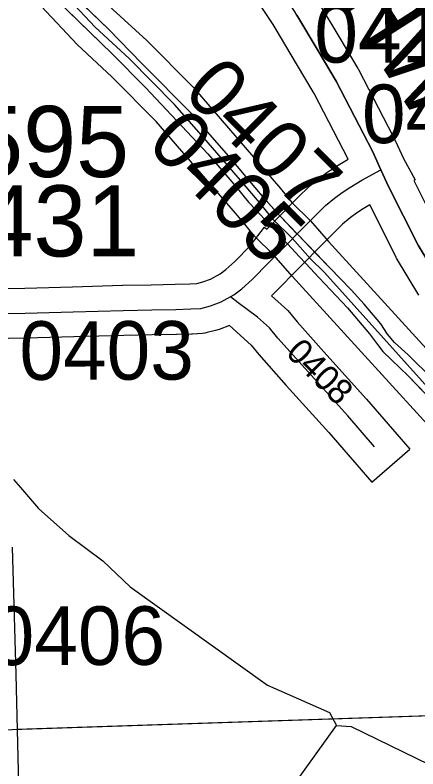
# Model space of a CAD drawing. Extents: x 128.7 to 185.5, y -21.4 to 12.6.
# Drawn here: x 148.055 to 148.536, y -2.33 to -1.429 of the extents above; entities that cross this region are included whole.
import ezdxf

# ---------------------------------------------------------------- set-up
doc = ezdxf.new("R2010")
doc.units = 0
for name, color, linetype in [('tdCoDivCarto', 7, 'Continuous'), ('tdCoHydroRiver', 7, 'Continuous'), ('tdCoPriCL', 7, 'Continuous'), ('tdCoPriDiv', 7, 'Continuous'), ('tdCoPrimary', 7, 'Continuous'), ('tdCoSecRdNmbr', 7, 'Continuous'), ('tdCoSecRdTxt', 7, 'Continuous'), ('tdCoSecRteBand', 7, 'Continuous'), ('tdCoSecRteCL', 7, 'Continuous'), ('tdCoSectLine', 7, 'Continuous'), ('tdCoSectLinePart', 7, 'Continuous'), ('tdCoStrucSecCoName', 7, 'Continuous'), ('tdCoStrucSecFHWANum', 7, 'Continuous'), ('tdCoSurfAsphalt', 7, 'Continuous'), ('tdCoSurfGravel', 7, 'Continuous')]:
    doc.layers.add(name, color=color, linetype=linetype)

msp = doc.modelspace()

# ---------------------------------------------------------------- linework, layer by layer
at = {"layer": 'tdCoDivCarto'}
for p, q in [((148.16611, -1.4459), (148.11087, -1.39214)), ((148.09189, -1.39847), (148.17055, -1.47541)), ((148.20606, -1.48683), (148.16611, -1.4459)), ((148.17055, -1.47541), (148.21026, -1.51561)), ((148.26648, -1.54799), (148.20606, -1.48683)), ((148.21026, -1.51561), (148.28473, -1.59501)), ((148.2872, -1.57167), (148.26648, -1.54799)), ((148.30989, -1.59781), (148.2872, -1.57167)), ((148.28473, -1.59501), (148.31827, -1.63373)), ((148.3306, -1.62247), (148.30989, -1.59781)), ((148.35206, -1.64787), (148.3306, -1.62247)), ((148.31827, -1.63373), (148.33356, -1.65247)), ((148.35491, -1.65107), (148.35206, -1.64787)), ((148.33356, -1.65247), (148.34224, -1.66179)), ((148.37004, -1.66807), (148.35491, -1.65107)), ((148.37004, -1.66807), (148.35491, -1.65107)), ((148.34224, -1.66179), (148.35774, -1.67841)), ((148.34224, -1.66179), (148.35774, -1.67841)), ((148.37203, -1.67031), (148.37004, -1.66807)), ((148.39162, -1.69065), (148.37203, -1.67031)), ((148.35774, -1.67841), (148.37938, -1.70163)), ((148.35774, -1.67841), (148.37938, -1.70163)), ((148.39175, -1.69078), (148.39162, -1.69065)), ((148.41471, -1.71462), (148.39175, -1.69078)), ((148.41471, -1.71462), (148.39175, -1.69078)), ((148.37938, -1.70163), (148.38004, -1.70234)), ((148.38004, -1.70234), (148.39447, -1.71782)), ((148.39447, -1.71782), (148.40199, -1.72586)), ((148.4309, -1.73142), (148.41471, -1.71462)), ((148.4309, -1.73142), (148.41471, -1.71462)), ((148.40199, -1.72586), (148.41791, -1.74288)), ((148.40199, -1.72586), (148.41791, -1.74288)), ((148.45612, -1.75761), (148.4309, -1.73142)), ((148.41791, -1.74288), (148.45169, -1.77898)), ((148.47141, -1.77438), (148.45612, -1.75761)), ((148.49139, -1.79805), (148.47141, -1.77438)), ((148.45169, -1.77898), (148.47807, -1.81005)), ((148.49953, -1.81038), (148.49139, -1.79805)), ((148.47807, -1.81005), (148.48744, -1.82263)), ((148.50791, -1.82025), (148.49953, -1.81038)), ((148.48744, -1.82263), (148.49385, -1.83126)), ((148.52394, -1.83529), (148.50791, -1.82025)), ((148.49385, -1.83126), (148.50397, -1.84113)), ((148.55353, -1.86414), (148.52394, -1.83529)), ((148.50397, -1.84113), (148.52394, -1.86011)), ((148.52394, -1.86011), (148.55797, -1.89563))]:
    msp.add_line(p, q, dxfattribs=at)
for points in [[(148.35449, -1.65061), (148.35206, -1.64787), (148.3306, -1.62247), (148.30989, -1.59781), (148.2872, -1.57167), (148.26648, -1.54799), (148.20606, -1.48683), (148.16611, -1.4459), (148.11087, -1.39214), (148.03344, -1.31865), (147.95107, -1.23998), (147.88844, -1.1808), (147.82087, -1.11594), (147.75477, -1.05305), (147.70323, -1.00373), (147.70184, -1.0024)], [(148.35491, -1.65107), (148.35206, -1.64787), (148.3306, -1.62247), (148.30989, -1.59781), (148.2872, -1.57167), (148.26648, -1.54799), (148.20606, -1.48683), (148.16611, -1.4459), (148.11087, -1.39214), (148.03344, -1.31865), (147.95107, -1.23998), (147.88844, -1.1808), (147.82087, -1.11594), (147.75477, -1.05305), (147.70323, -1.00373), (147.70229, -1.00283)], [(148.35491, -1.65107), (148.35206, -1.64787), (148.3306, -1.62247), (148.30989, -1.59781), (148.2872, -1.57167), (148.26648, -1.54799), (148.20606, -1.48683), (148.16611, -1.4459), (148.11087, -1.39214), (148.03344, -1.31865), (147.95107, -1.23998), (147.88844, -1.1808), (147.82087, -1.11594), (147.75477, -1.05305), (147.70323, -1.00373), (147.70229, -1.00283)], [(147.68935, -1.01542), (147.73628, -1.06062), (147.83098, -1.14989), (147.88054, -1.19773), (147.94861, -1.26209), (148.03985, -1.34865), (148.09189, -1.39847), (148.17055, -1.47541), (148.21026, -1.51561), (148.28473, -1.59501), (148.31827, -1.63373), (148.33356, -1.65247), (148.34224, -1.66179)], [(147.68935, -1.01542), (147.73628, -1.06062), (147.83098, -1.14989), (147.88054, -1.19773), (147.94861, -1.26209), (148.03985, -1.34865), (148.09189, -1.39847), (148.17055, -1.47541), (148.21026, -1.51561), (148.28473, -1.59501), (148.31827, -1.63373), (148.33356, -1.65247), (148.34224, -1.66179)], [(147.68935, -1.01542), (147.73628, -1.06062), (147.83098, -1.14989), (147.88054, -1.19773), (147.94861, -1.26209), (148.03985, -1.34865), (148.09189, -1.39847), (148.17055, -1.47541), (148.21026, -1.51561), (148.28473, -1.59501), (148.31827, -1.63373), (148.33356, -1.65247), (148.34224, -1.66179)], [(148.36962, -1.66761), (148.35449, -1.65061)], [(148.37004, -1.66807), (148.35491, -1.65107)], [(148.34224, -1.66179), (148.35774, -1.67841)], [(148.34224, -1.66179), (148.35774, -1.67841)], [(148.39132, -1.69033), (148.37203, -1.67031), (148.36962, -1.66761)], [(148.39175, -1.69078), (148.39162, -1.69065), (148.37203, -1.67031), (148.37004, -1.66807)], [(148.39175, -1.69078), (148.39162, -1.69065), (148.37203, -1.67031), (148.37004, -1.66807)], [(148.35774, -1.67841), (148.37938, -1.70163)], [(148.35774, -1.67841), (148.37938, -1.70163)], [(148.41428, -1.71417), (148.39162, -1.69065), (148.39132, -1.69033)], [(148.41471, -1.71462), (148.39175, -1.69078)], [(148.37938, -1.70163), (148.38004, -1.70234), (148.39447, -1.71782), (148.40199, -1.72586)], [(148.37938, -1.70163), (148.38004, -1.70234), (148.39447, -1.71782), (148.40199, -1.72586)], [(148.37938, -1.70163), (148.38004, -1.70234), (148.39447, -1.71782), (148.40199, -1.72586)], [(148.43047, -1.73097), (148.41428, -1.71417)], [(148.4309, -1.73142), (148.41471, -1.71462)], [(148.40199, -1.72586), (148.41791, -1.74288)], [(148.40199, -1.72586), (148.41791, -1.74288)], [(148.92596, -2.26188), (148.92098, -2.25748), (148.88275, -2.22419), (148.8465, -2.18843), (148.80852, -2.15095), (148.76808, -2.1073), (148.72912, -2.06439), (148.69287, -2.02468), (148.66426, -1.99041), (148.62875, -1.95144), (148.61593, -1.93714), (148.59102, -1.90705), (148.57795, -1.89028), (148.55353, -1.86414), (148.52394, -1.83529), (148.50791, -1.82025), (148.49953, -1.81038), (148.49139, -1.79805), (148.47141, -1.77438), (148.45612, -1.75761), (148.43047, -1.73097)], [(148.92642, -2.26228), (148.92098, -2.25748), (148.88275, -2.22419), (148.8465, -2.18843), (148.80852, -2.15095), (148.76808, -2.1073), (148.72912, -2.06439), (148.69287, -2.02468), (148.66426, -1.99041), (148.62875, -1.95144), (148.61593, -1.93714), (148.59102, -1.90705), (148.57795, -1.89028), (148.55353, -1.86414), (148.52394, -1.83529), (148.50791, -1.82025), (148.49953, -1.81038), (148.49139, -1.79805), (148.47141, -1.77438), (148.45612, -1.75761), (148.4309, -1.73142)], [(148.92642, -2.26228), (148.92098, -2.25748), (148.88275, -2.22419), (148.8465, -2.18843), (148.80852, -2.15095), (148.76808, -2.1073), (148.72912, -2.06439), (148.69287, -2.02468), (148.66426, -1.99041), (148.62875, -1.95144), (148.61593, -1.93714), (148.59102, -1.90705), (148.57795, -1.89028), (148.55353, -1.86414), (148.52394, -1.83529), (148.50791, -1.82025), (148.49953, -1.81038), (148.49139, -1.79805), (148.47141, -1.77438), (148.45612, -1.75761), (148.4309, -1.73142)], [(148.41791, -1.74288), (148.45169, -1.77898), (148.47807, -1.81005), (148.48744, -1.82263), (148.49385, -1.83126), (148.50397, -1.84113), (148.52394, -1.86011), (148.55797, -1.89563), (148.57819, -1.91856), (148.61445, -1.96295), (148.63689, -1.98786), (148.73405, -2.09538), (148.77819, -2.14371), (148.81148, -2.17824), (148.84724, -2.21424), (148.90347, -2.26529), (148.91439, -2.27496)], [(148.41791, -1.74288), (148.45169, -1.77898), (148.47807, -1.81005), (148.48744, -1.82263), (148.49385, -1.83126), (148.50397, -1.84113), (148.52394, -1.86011), (148.55797, -1.89563), (148.57819, -1.91856), (148.61445, -1.96295), (148.63689, -1.98786), (148.73405, -2.09538), (148.77819, -2.14371), (148.81148, -2.17824), (148.84724, -2.21424), (148.90347, -2.26529), (148.91439, -2.27496)], [(148.41791, -1.74288), (148.45169, -1.77898), (148.47807, -1.81005), (148.48744, -1.82263), (148.49385, -1.83126), (148.50397, -1.84113), (148.52394, -1.86011), (148.55797, -1.89563), (148.57819, -1.91856), (148.61445, -1.96295), (148.63689, -1.98786), (148.73405, -2.09538), (148.77819, -2.14371), (148.81148, -2.17824), (148.84724, -2.21424), (148.90347, -2.26529), (148.91439, -2.27496)]]:
    msp.add_lwpolyline(points, dxfattribs=at)
at = {"layer": 'tdCoHydroRiver'}
for points in [[(148.05294, -1.98425), (148.0613, -1.99387), (148.08276, -2.01864), (148.11874, -2.05094), (148.1594, -2.08152), (148.19216, -2.11232), (148.35622, -2.22984), (148.43018, -2.26266), (148.43866, -2.27829), (148.45605, -2.27928), (148.68879, -2.39281)], [(146.78799, -2.5258), (146.85014, -2.54428), (146.89669, -2.568), (146.93067, -2.59371), (146.96429, -2.60839), (147.0067, -2.60226), (147.15785, -2.54364), (147.25716, -2.54038), (147.28529, -2.53156), (147.32345, -2.49244), (147.34164, -2.46974), (147.38363, -2.451), (147.40708, -2.44392), (147.6765, -2.42871), (147.74699, -2.41218), (147.93491, -2.36653), (147.99177, -2.3678), (148.07403, -2.37298), (148.23459, -2.40531), (148.28049, -2.40846), (148.32915, -2.40046), (148.35548, -2.38535), (148.37686, -2.36409), (148.43866, -2.27829)]]:
    msp.add_lwpolyline(points, dxfattribs=at)
at = {"layer": 'tdCoPriCL'}
msp.add_lwpolyline([(148.98965, -2.33081), (148.97282, -2.3139), (148.96185, -2.30258), (148.93789, -2.2823), (148.9203, -2.26786), (148.89632, -2.24698), (148.88401, -2.23623), (148.85186, -2.20453), (148.80389, -2.15854), (148.63135, -1.96939), (148.5691, -1.89795), (148.42415, -1.73669), (148.40733, -1.7205), (148.38554, -1.69553), (148.36286, -1.67329), (148.34862, -1.6555), (148.32391, -1.62622), (148.27999, -1.57567), (148.24525, -1.53574), (148.19114, -1.48109), (148.15037, -1.44346), (148.10703, -1.39693)], dxfattribs=at)
at = {"layer": 'tdCoPriDiv'}
for points in [[(147.39278, -0.37102), (147.57902, -0.81635), (147.59783, -0.85592), (147.61287, -0.87863), (147.63208, -0.90351), (147.66785, -0.94235), (147.69824, -0.9729), (147.87765, -1.13997), (147.96861, -1.22634), (148.00691, -1.26667), (148.12805, -1.37549), (148.17155, -1.42218), (148.21198, -1.4595), (148.26725, -1.51532), (148.3718, -1.63645), (148.38515, -1.65313), (148.40738, -1.67493), (148.42908, -1.69979), (148.59157, -1.87807), (148.65375, -1.94943), (148.82537, -2.13758), (148.90443, -2.21423), (148.98173, -2.2801), (149.03379, -2.33109)], [(148.99102, -2.37323), (148.94147, -2.32463), (148.86359, -2.25823), (148.7824, -2.1795), (148.60896, -1.98936), (148.54663, -1.91783), (148.38559, -1.74121), (148.36371, -1.71613), (148.34057, -1.69345), (148.32544, -1.67455), (148.22326, -1.55616), (148.1703, -1.50267), (148.1292, -1.46474), (148.086, -1.41837), (147.96483, -1.30949), (147.92617, -1.26879), (147.83639, -1.18353), (147.65663, -1.01623), (147.62517, -0.9846), (147.58633, -0.94243), (147.56405, -0.91357), (147.54552, -0.8856), (147.5242, -0.84079), (147.33791, -0.39533)]]:
    msp.add_lwpolyline(points, dxfattribs=at)
at = {"layer": 'tdCoPrimary'}
for p, q in [((148.37004, -1.66807), (148.35491, -1.65107)), ((148.37004, -1.66807), (148.35491, -1.65107)), ((148.34224, -1.66179), (148.35774, -1.67841)), ((148.34224, -1.66179), (148.35774, -1.67841)), ((148.35774, -1.67841), (148.37938, -1.70163)), ((148.35774, -1.67841), (148.37938, -1.70163)), ((148.41471, -1.71462), (148.39175, -1.69078)), ((148.41471, -1.71462), (148.39175, -1.69078)), ((148.4309, -1.73142), (148.41471, -1.71462)), ((148.4309, -1.73142), (148.41471, -1.71462)), ((148.40199, -1.72586), (148.41791, -1.74288)), ((148.40199, -1.72586), (148.41791, -1.74288))]:
    msp.add_line(p, q, dxfattribs=at)
for points in [[(148.35491, -1.65107), (148.35206, -1.64787), (148.3306, -1.62247), (148.30989, -1.59781), (148.2872, -1.57167), (148.26648, -1.54799), (148.20606, -1.48683), (148.16611, -1.4459), (148.11087, -1.39214), (148.03344, -1.31865), (147.95107, -1.23998), (147.88844, -1.1808), (147.82087, -1.11594), (147.75477, -1.05305), (147.70323, -1.00373), (147.70229, -1.00283)], [(148.35491, -1.65107), (148.35206, -1.64787), (148.3306, -1.62247), (148.30989, -1.59781), (148.2872, -1.57167), (148.26648, -1.54799), (148.20606, -1.48683), (148.16611, -1.4459), (148.11087, -1.39214), (148.03344, -1.31865), (147.95107, -1.23998), (147.88844, -1.1808), (147.82087, -1.11594), (147.75477, -1.05305), (147.70323, -1.00373), (147.70229, -1.00283)], [(147.68935, -1.01542), (147.73628, -1.06062), (147.83098, -1.14989), (147.88054, -1.19773), (147.94861, -1.26209), (148.03985, -1.34865), (148.09189, -1.39847), (148.17055, -1.47541), (148.21026, -1.51561), (148.28473, -1.59501), (148.31827, -1.63373), (148.33356, -1.65247), (148.34224, -1.66179)], [(147.68935, -1.01542), (147.73628, -1.06062), (147.83098, -1.14989), (147.88054, -1.19773), (147.94861, -1.26209), (148.03985, -1.34865), (148.09189, -1.39847), (148.17055, -1.47541), (148.21026, -1.51561), (148.28473, -1.59501), (148.31827, -1.63373), (148.33356, -1.65247), (148.34224, -1.66179)], [(148.55353, -1.86414), (148.52394, -1.83529), (148.50791, -1.82025), (148.49953, -1.81038), (148.49139, -1.79805), (148.47141, -1.77438), (148.45612, -1.75761), (148.4309, -1.73142), (148.41471, -1.71462), (148.39175, -1.69078), (148.39162, -1.69065), (148.37203, -1.67031), (148.37004, -1.66807), (148.35491, -1.65107), (148.35206, -1.64787), (148.3306, -1.62247), (148.30989, -1.59781), (148.2872, -1.57167), (148.26648, -1.54799), (148.20606, -1.48683), (148.16611, -1.4459), (148.11087, -1.39214)], [(148.09189, -1.39847), (148.17055, -1.47541), (148.21026, -1.51561), (148.28473, -1.59501), (148.31827, -1.63373), (148.33356, -1.65247), (148.34224, -1.66179), (148.35774, -1.67841), (148.37938, -1.70163), (148.38004, -1.70234), (148.39447, -1.71782), (148.40199, -1.72586), (148.41791, -1.74288), (148.45169, -1.77898), (148.47807, -1.81005), (148.48744, -1.82263), (148.49385, -1.83126), (148.50397, -1.84113), (148.52394, -1.86011), (148.55797, -1.89563)], [(148.39175, -1.69078), (148.39162, -1.69065), (148.37203, -1.67031), (148.37004, -1.66807)], [(148.39175, -1.69078), (148.39162, -1.69065), (148.37203, -1.67031), (148.37004, -1.66807)], [(148.37938, -1.70163), (148.38004, -1.70234), (148.39447, -1.71782), (148.40199, -1.72586)], [(148.37938, -1.70163), (148.38004, -1.70234), (148.39447, -1.71782), (148.40199, -1.72586)], [(148.92642, -2.26228), (148.92098, -2.25748), (148.88275, -2.22419), (148.8465, -2.18843), (148.80852, -2.15095), (148.76808, -2.1073), (148.72912, -2.06439), (148.69287, -2.02468), (148.66426, -1.99041), (148.62875, -1.95144), (148.61593, -1.93714), (148.59102, -1.90705), (148.57795, -1.89028), (148.55353, -1.86414), (148.52394, -1.83529), (148.50791, -1.82025), (148.49953, -1.81038), (148.49139, -1.79805), (148.47141, -1.77438), (148.45612, -1.75761), (148.4309, -1.73142)], [(148.92642, -2.26228), (148.92098, -2.25748), (148.88275, -2.22419), (148.8465, -2.18843), (148.80852, -2.15095), (148.76808, -2.1073), (148.72912, -2.06439), (148.69287, -2.02468), (148.66426, -1.99041), (148.62875, -1.95144), (148.61593, -1.93714), (148.59102, -1.90705), (148.57795, -1.89028), (148.55353, -1.86414), (148.52394, -1.83529), (148.50791, -1.82025), (148.49953, -1.81038), (148.49139, -1.79805), (148.47141, -1.77438), (148.45612, -1.75761), (148.4309, -1.73142)], [(148.41791, -1.74288), (148.45169, -1.77898), (148.47807, -1.81005), (148.48744, -1.82263), (148.49385, -1.83126), (148.50397, -1.84113), (148.52394, -1.86011), (148.55797, -1.89563), (148.57819, -1.91856), (148.61445, -1.96295), (148.63689, -1.98786), (148.73405, -2.09538), (148.77819, -2.14371), (148.81148, -2.17824), (148.84724, -2.21424), (148.90347, -2.26529), (148.91439, -2.27496)], [(148.41791, -1.74288), (148.45169, -1.77898), (148.47807, -1.81005), (148.48744, -1.82263), (148.49385, -1.83126), (148.50397, -1.84113), (148.52394, -1.86011), (148.55797, -1.89563), (148.57819, -1.91856), (148.61445, -1.96295), (148.63689, -1.98786), (148.73405, -2.09538), (148.77819, -2.14371), (148.81148, -2.17824), (148.84724, -2.21424), (148.90347, -2.26529), (148.91439, -2.27496)]]:
    msp.add_lwpolyline(points, dxfattribs=at)
at = {"layer": 'tdCoSecRteBand'}
msp.add_line((148.4808, -1.98719), (148.52613, -1.94788), dxfattribs=at)
for points in [[(148.0036, -1.75621), (148.06633, -1.75523), (148.12334, -1.75375), (148.18298, -1.75203), (148.18309, -1.75202), (148.18319, -1.75202), (148.21722, -1.75128), (148.21729, -1.75128), (148.21736, -1.75128), (148.24606, -1.75079), (148.26338, -1.75031), (148.2718, -1.74979), (148.27896, -1.74792), (148.28821, -1.74454), (148.2994, -1.7383), (148.30647, -1.733), (148.31695, -1.7234), (148.33527, -1.7049), (148.35263, -1.68265), (148.35528, -1.68471), (148.35764, -1.68233), (148.35873, -1.68123), (148.37031, -1.66954), (148.39437, -1.64525), (148.3944, -1.64522), (148.39443, -1.64519), (148.40427, -1.63531), (148.40537, -1.63421), (148.40658, -1.63322), (148.41719, -1.62459), (148.4176, -1.62426), (148.41802, -1.62394), (148.42714, -1.61703), (148.42824, -1.6162), (148.42941, -1.61548), (148.43853, -1.6098), (148.43854, -1.6098), (148.43855, -1.60979), (148.4525, -1.60114), (148.41187, -1.52262), (148.39081, -1.48728), (148.36524, -1.44436), (148.36288, -1.44041), (148.31694, -1.37113)], [(148.41678, -1.41365), (148.44235, -1.45657), (148.46387, -1.49268), (148.46433, -1.49345), (148.46474, -1.49424), (148.50614, -1.57424), (148.50638, -1.57412), (148.50872, -1.57922), (148.50902, -1.57987), (148.51845, -1.60045), (148.53231, -1.62587), (148.53075, -1.62672), (148.56229, -1.68959)], [(148.53695, -1.76373), (148.51031, -1.71958), (148.50971, -1.71858), (148.50919, -1.71754), (148.47821, -1.6558), (148.4702, -1.66077), (148.46225, -1.66571), (148.45465, -1.67146), (148.44567, -1.67877), (148.43696, -1.68751), (148.41294, -1.71176), (148.40339, -1.7214), (148.39776, -1.72709), (148.36069, -1.76451)], [(148.36069, -1.76451), (148.3802, -1.782), (148.39141, -1.79568), (148.42324, -1.83163), (148.47439, -1.88822), (148.52613, -1.94788)], [(148.31064, -1.80022), (148.29821, -1.80477), (148.29687, -1.80526), (148.29549, -1.80562), (148.28414, -1.80858), (148.28134, -1.80931), (148.27844, -1.80949), (148.2666, -1.81023), (148.26608, -1.81026), (148.26555, -1.81028), (148.24755, -1.81077), (148.2474, -1.81077), (148.24724, -1.81078), (148.21846, -1.81127), (148.1846, -1.812), (148.12503, -1.81373), (148.12499, -1.81373), (148.12494, -1.81373), (148.06773, -1.81521), (148.06758, -1.81521), (148.06742, -1.81522), (148.00499, -1.8162)], [(148.31064, -1.80022), (148.33672, -1.82361), (148.34573, -1.8346), (148.37852, -1.87163), (148.42946, -1.928), (148.4808, -1.98719)], [(148.05125, -2.065), (148.05545, -2.21715), (148.05545, -2.21717), (148.05545, -2.21718), (148.05939, -2.36564)]]:
    msp.add_lwpolyline(points, dxfattribs=at)
at = {"layer": 'tdCoSecRteCL'}
for points in [[(148.49161, -1.6139), (148.48175, -1.59237), (148.4381, -1.50803), (148.41658, -1.47193), (148.39101, -1.42901), (148.38828, -1.42443), (148.34118, -1.35341), (148.31899, -1.32579), (148.28594, -1.2925), (148.27025, -1.27771)], [(148.35784, -1.72475), (148.38004, -1.70234), (148.39162, -1.69065), (148.41568, -1.66636), (148.42552, -1.65649), (148.43612, -1.64786), (148.44525, -1.64095), (148.45437, -1.63528), (148.46868, -1.6264), (148.49161, -1.6139)], [(148.99655, -2.27042), (148.95846, -2.22098), (148.90147, -2.15266), (148.8233, -2.0592), (148.7143, -1.93096), (148.63513, -1.83701), (148.60184, -1.7973), (148.56263, -1.74823), (148.536, -1.70409), (148.50073, -1.6338), (148.49161, -1.6139)], [(147.94388, -1.78899), (147.97152, -1.78769), (148.00407, -1.78621), (148.06695, -1.78522), (148.12417, -1.78374), (148.18384, -1.78201), (148.21788, -1.78127), (148.24673, -1.78078), (148.26473, -1.78029), (148.27657, -1.77955), (148.28791, -1.77659), (148.30074, -1.7719), (148.31578, -1.76352), (148.32564, -1.75612), (148.33775, -1.74503), (148.35784, -1.72475)], [(148.48381, -1.94487), (148.45193, -1.90811), (148.40088, -1.85163), (148.36857, -1.81514), (148.35846, -1.80281), (148.34416, -1.78998), (148.32098, -1.77297), (148.31174, -1.76577)]]:
    msp.add_lwpolyline(points, dxfattribs=at)
at = {"layer": 'tdCoSectLine'}
msp.add_lwpolyline([(148.02682, -2.2837), (149.02996, -2.25033)], dxfattribs=at)
at = {"layer": 'tdCoSectLinePart'}
msp.add_lwpolyline([(148.05678, -2.2827), (148.94501, -2.25315)], dxfattribs=at)
at = {"layer": 'tdCoSurfAsphalt'}
msp.add_lwpolyline([(148.39101, -1.42901), (148.41658, -1.47193), (148.4381, -1.50803), (148.48175, -1.59237), (148.49161, -1.6139), (148.50073, -1.6338), (148.536, -1.70409), (148.56263, -1.74823), (148.60184, -1.7973), (148.63513, -1.83701), (148.7143, -1.93096), (148.8233, -2.0592), (148.90147, -2.15266), (148.95846, -2.22098), (148.99655, -2.27042), (149.01247, -2.25551)], dxfattribs=at)
at = {"layer": 'tdCoSurfGravel'}
for points in [[(148.00407, -1.78621), (148.06695, -1.78522), (148.12417, -1.78374), (148.18384, -1.78201), (148.21788, -1.78127), (148.24673, -1.78078), (148.26473, -1.78029), (148.27657, -1.77955), (148.28791, -1.77659), (148.30074, -1.7719), (148.31578, -1.76352), (148.32564, -1.75612), (148.33775, -1.74503), (148.35784, -1.72475), (148.38004, -1.70234), (148.39162, -1.69065), (148.41568, -1.66636), (148.42552, -1.65649), (148.43612, -1.64786), (148.44525, -1.64095), (148.45437, -1.63528), (148.46868, -1.6264), (148.49161, -1.6139)], [(148.48381, -1.94487), (148.45193, -1.90811), (148.40088, -1.85163), (148.36857, -1.81514), (148.35846, -1.80281), (148.34416, -1.78998), (148.32098, -1.77297), (148.31174, -1.76577)]]:
    msp.add_lwpolyline(points, dxfattribs=at)

# ---------------------------------------------------------------- texts
at = {"layer": 'tdCoSecRdNmbr'}
for s, height, rotation, p in [('0414', 0.07, 0.11276, (148.41212, -1.4859)), ('0407', 0.07, 315.11208, (148.25319, -1.52272)), ('0416', 0.07, 0.1128, (148.46898, -1.58209)), ('0405', 0.07, 315.11201, (148.21004, -1.58484)), ('0403', 0.07, 0.1125, (148.05999, -1.86505)), ('0408', 0.03, 315.1121, (148.37668, -1.83404)), ('0406', 0.07, 0.11246, (148.02565, -2.20602))]:
    msp.add_text(s, height=height, rotation=rotation, dxfattribs=at).set_placement(p)
at = {"layer": 'tdCoSecRdTxt'}
msp.add_text('OLD HWY 61', height=0.08, rotation=302.59571, dxfattribs=at).set_placement((148.30682, -1.20031))
at = {"layer": 'tdCoStrucSecCoName'}
msp.add_text('K-0595', height=0.085, dxfattribs=at).set_placement((147.82429, -1.62258))
at = {"layer": 'tdCoStrucSecFHWANum'}
msp.add_text('123431', height=0.085, dxfattribs=at).set_placement((147.8239, -1.71749))

doc.saveas('drawing.dxf')
